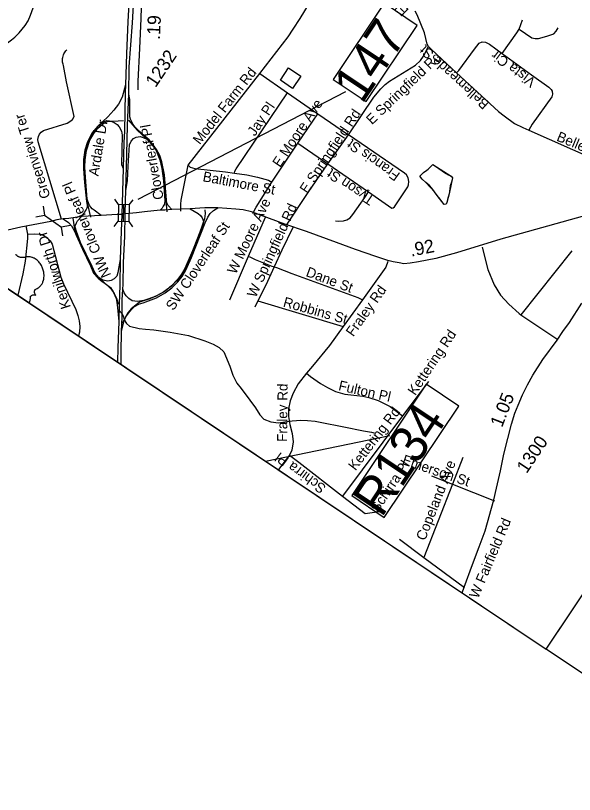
# Model space of a CAD drawing. Extents: x 1715610 to 1720914, y 798298 to 802505.
# Drawn here: x 1715863.2 to 1715978.1, y 799248.2 to 799408.2 of the extents above; entities that cross this region are included whole.
import ezdxf

# ---------------------------------------------------------------- set-up
doc = ezdxf.new("R2010")
doc.units = 0
doc.layers.add('Default', color=7, linetype='Continuous')
doc.layers.add('Prop DSN Text', color=7, linetype='Continuous')

msp = doc.modelspace()

# ---------------------------------------------------------------- linework, layer by layer
at = {"layer": 'Default'}
for p, q in [((1715610.03, 799520.5), (1715972.32, 799278.02)), ((1715610.03, 799520.5), (1715972.32, 799278.02)), ((1715966.74, 799405.39), (1715967.47, 799407.28)), ((1715898.71, 799377.43), (1715913.43, 799396.27)), ((1715913.43, 799396.27), (1715919.17, 799392.26)), ((1715972.32, 799278.02), (1716051.78, 799396.74)), ((1715972.32, 799278.02), (1716051.78, 799396.74)), ((1715888.48, 799370.42), (1715931.15, 799392.53)), ((1715919.17, 799392.26), (1715925.38, 799387.99)), ((1715921.26, 799381.93), (1715925.38, 799387.99)), ((1715925.38, 799387.99), (1715931.67, 799383.68)), ((1715968.74, 799384.6), (1715989.72, 799375.36)), ((1715927.46, 799377.71), (1715931.67, 799383.68)), ((1715915.95, 799373.92), (1715921.26, 799381.93)), ((1715921.26, 799381.93), (1715927.46, 799377.71)), ((1715927.46, 799377.71), (1715935.76, 799371.93)), ((1715884.4, 799369.31), (1715883.64, 799370.42)), ((1715886.63, 799369.26), (1715887.43, 799370.33)), ((1715868.93, 799368.97), (1715869.19, 799367.18)), ((1715885.44, 799365.89), (1715885.52, 799369.28)), ((1715867.42, 799366.81), (1715869.19, 799367.18)), ((1715869.19, 799367.18), (1715872.72, 799364.7)), ((1715914.56, 799366.69), (1715911.09, 799358.65)), ((1715865.36, 799364.93), (1715865.73, 799363.23)), ((1715874.5, 799365.06), (1715872.72, 799364.7)), ((1715883.51, 799364.84), (1715884.32, 799365.92)), ((1715887.33, 799364.76), (1715886.57, 799365.87)), ((1715872.99, 799362.91), (1715872.72, 799364.7)), ((1715911.09, 799358.65), (1715907.2, 799349.67)), ((1715977.59, 799359.84), (1715967.07, 799346.7)), ((1715857.9, 799354.6), (1715866.06, 799349.14)), ((1715913.05, 799349.58), (1715912.4, 799348.24)), ((1715913.05, 799349.58), (1715930.59, 799344.31)), ((1715934.54, 799349.75), (1715930.59, 799344.31)), ((1715967.07, 799346.7), (1715974.7, 799341.59)), ((1715948.12, 799333), (1715942.79, 799325.9)), ((1715942.79, 799325.9), (1715930.45, 799309.45)), ((1715914.59, 799316.65), (1715940.21, 799321.87)), ((1715919.54, 799317.84), (1715917.26, 799314.87)), ((1715955.18, 799317.37), (1715953.05, 799311.9)), ((1715948.71, 799313.63), (1715953.05, 799311.9)), ((1715953.05, 799311.9), (1715947.18, 799296.83)), ((1715953.05, 799311.9), (1715961.72, 799308.46)), ((1715942.14, 799300.56), (1715947.18, 799296.83)), ((1715947.18, 799296.83), (1715955.53, 799290.64))]:
    msp.add_line(p, q, dxfattribs=at)
for points in [[(1715889.04, 799448.98), (1715887.64, 799429.69), (1715886.3, 799406.95), (1715886.02, 799400.28), (1715885.86, 799393.9)], [(1715886.5, 799392), (1715886.6, 799397.61), (1715887.28, 799406.66), (1715888.25, 799423.38), (1715889.13, 799434.06), (1715889.83, 799443.03)], [(1715858.05, 799399.88), (1715862.4, 799403.15), (1715863.11, 799403.75), (1715864.02, 799404.63), (1715865.23, 799406.14), (1715865.81, 799407.07), (1715866.35, 799408.23), (1715866.9, 799409.71), (1715867.31, 799411.41), (1715867.61, 799413.39), (1715867.81, 799416.16), (1715867.93, 799421.81), (1715868.36, 799424.19)], [(1715913.43, 799396.27), (1715919.27, 799403.8), (1715920.32, 799405.38), (1715921.75, 799407.57), (1715926.98, 799416.15), (1715929.26, 799419.96), (1715929.8, 799421.01)], [(1715888.48, 799392.91), (1715888.45, 799394.68), (1715888.76, 799401.38), (1715889.04, 799407.56), (1715889.28, 799414.26)], [(1715948.14, 799401.8), (1715947.85, 799402.3), (1715947.29, 799404.6), (1715945.8, 799408.28), (1715945.36, 799409.09)], [(1715963.28, 799400.35), (1715966.29, 799404.63), (1715966.74, 799405.39)], [(1715966.74, 799405.39), (1715969.38, 799403.55), (1715970.02, 799403.41), (1715970.72, 799403.47), (1715972.43, 799403.92), (1715973.86, 799404.43), (1715974.38, 799404.98), (1715974.76, 799405.61)], [(1715931.67, 799383.68), (1715936.86, 799391.36), (1715938.35, 799393.1), (1715939.23, 799393.96), (1715940.1, 799394.65), (1715945.47, 799397.95), (1715946.47, 799398.94), (1715947.1, 799399.84), (1715948.14, 799401.8)], [(1715948.14, 799401.8), (1715948.75, 799401.15), (1715953.89, 799396.42)], [(1715953.89, 799396.42), (1715954.36, 799396.86), (1715957.57, 799401.27), (1715958.55, 799402.49), (1715959.16, 799402.74), (1715959.83, 799402.71), (1715960.64, 799402.27), (1715963.28, 799400.35)], [(1715872.68, 799366.32), (1715867.89, 799382.21), (1715867.83, 799382.71), (1715867.93, 799383.31), (1715868.17, 799383.82), (1715868.52, 799384.22), (1715868.96, 799384.55), (1715873.84, 799386.08), (1715874.37, 799386.37), (1715874.95, 799386.78), (1715875.26, 799387.43), (1715873.71, 799394.51), (1715873.08, 799397.89), (1715873, 799398.14), (1715872.94, 799398.39), (1715872.9, 799398.59), (1715872.89, 799398.85), (1715872.88, 799399.06), (1715872.91, 799399.3), (1715872.94, 799399.57), (1715873.01, 799399.82), (1715873.09, 799400.06), (1715873.19, 799400.29), (1715873.32, 799400.52), (1715873.47, 799400.73), (1715873.59, 799400.89), (1715873.79, 799401.1)], [(1715963.28, 799400.35), (1715969.29, 799395.96), (1715972.85, 799393.45), (1715973.33, 799392.98), (1715973.54, 799392.6), (1715973.63, 799392.02), (1715973.46, 799391.45), (1715969.4, 799385.86), (1715968.74, 799384.6)], [(1715953.89, 799396.42), (1715962.53, 799388.45), (1715963.68, 799387.53), (1715965.83, 799386), (1715967.5, 799385.15), (1715968.74, 799384.6)], [(1715885.86, 799393.9), (1715885.13, 799391.38), (1715884.41, 799389.96), (1715883.43, 799388.72), (1715882.18, 799387.34), (1715880.14, 799385.46), (1715878.91, 799383.99), (1715878.03, 799382.2), (1715877.46, 799380.52), (1715877.22, 799378.62), (1715877.18, 799376.67), (1715877.45, 799373.88), (1715877.85, 799369.97), (1715877.96, 799369.18), (1715877.96, 799368.93), (1715877.87, 799368.59), (1715877.75, 799368.29), (1715877.57, 799368.02), (1715877.42, 799367.73), (1715877.24, 799367.46), (1715876.78, 799366.85)], [(1715885.86, 799393.9), (1715885.8, 799392.27), (1715885.61, 799384.41), (1715885.52, 799382.1), (1715885.36, 799376.76)], [(1715908.23, 799375.76), (1715908.31, 799376.16), (1715908.6, 799376.7), (1715919.17, 799392.26)], [(1715885.88, 799372.2), (1715886.1, 799379.69), (1715886.23, 799385.58), (1715886.5, 799392)], [(1715895.4, 799368.32), (1715894.59, 799369.14), (1715894.36, 799369.62), (1715894.28, 799370.32), (1715894.06, 799372.77), (1715893.83, 799375.45), (1715893.33, 799378.14), (1715892.87, 799379.42), (1715892.21, 799380.64), (1715891.55, 799381.62), (1715890.69, 799382.63), (1715889.45, 799383.63), (1715887.81, 799385.26), (1715887.36, 799385.86), (1715887.05, 799386.47), (1715886.9, 799386.89), (1715886.75, 799387.35), (1715886.76, 799388.6), (1715886.76, 799390.92), (1715886.5, 799392)], [(1715878.72, 799366.77), (1715877.95, 799369.94), (1715877.4, 799377.01), (1715877.38, 799378.05), (1715877.47, 799379.35), (1715877.67, 799380.59), (1715878.06, 799381.89), (1715878.71, 799383.37), (1715879.39, 799384.52), (1715880.48, 799385.81), (1715881.29, 799386.35), (1715881.95, 799386.57), (1715883.25, 799386.45), (1715885.42, 799386.58)], [(1715880.86, 799367.05), (1715879.39, 799368.18), (1715879.02, 799368.47), (1715878.73, 799368.8), (1715878.53, 799369.09), (1715878.31, 799369.49), (1715877.99, 799370.45), (1715877.71, 799374.03), (1715877.51, 799377.01), (1715877.54, 799378.52), (1715877.85, 799380.45), (1715878.5, 799382.58), (1715879.31, 799383.96), (1715880.19, 799385.01), (1715881.48, 799386.12), (1715882.17, 799386.42), (1715882.85, 799386.46), (1715883.49, 799386.19), (1715884.16, 799385.8), (1715884.55, 799385.32), (1715884.99, 799384.42), (1715885.19, 799383.58), (1715885.02, 799377.53), (1715885.36, 799376.76)], [(1715886.44, 799386.65), (1715888.21, 799384.6), (1715891, 799382.11), (1715891.57, 799381.36), (1715892.26, 799380.24), (1715892.91, 799378.96), (1715893.38, 799376.97), (1715893.7, 799374.67), (1715894.35, 799367.85)], [(1715885.88, 799372.2), (1715886.24, 799374.22), (1715886.39, 799377.19), (1715886.64, 799381.57), (1715887.01, 799382.36), (1715887.46, 799382.88), (1715888.06, 799383.19), (1715888.89, 799383.29), (1715889.48, 799383.11), (1715890.22, 799382.73), (1715890.69, 799382.3), (1715891.44, 799381.37), (1715892.12, 799380.42), (1715892.52, 799379.55), (1715892.88, 799378.54), (1715893.31, 799376.72), (1715893.68, 799374.17), (1715893.82, 799372), (1715893.92, 799370.19), (1715893.84, 799369.42), (1715893.6, 799368.98), (1715893.35, 799368.6), (1715892.94, 799368.16)], [(1715935.76, 799371.93), (1715940.62, 799368.6), (1715940.83, 799368.63), (1715941.15, 799368.88), (1715943.89, 799372.98), (1715944.02, 799373.4), (1715944.09, 799374.04), (1715943.92, 799374.81), (1715943.58, 799375.41), (1715943.17, 799375.79), (1715931.67, 799383.68)], [(1715918.93, 799365.12), (1715923.37, 799371.8), (1715927.46, 799377.71)], [(1715885.36, 799376.76), (1715885.12, 799367.31)], [(1715897.19, 799367.98), (1715897.19, 799369.42), (1715897.31, 799370.21), (1715898.71, 799377.43)], [(1715898.71, 799377.43), (1715899.11, 799376.99), (1715900.08, 799376.72), (1715906.43, 799376.03), (1715908.23, 799375.76)], [(1715948.05, 799376.6), (1715948.56, 799377.05), (1715949, 799377.53), (1715950.25, 799376.74), (1715951.43, 799375.93), (1715952.25, 799375.42), (1715952.8, 799375.15), (1715953.09, 799374.8), (1715952.87, 799373.94), (1715952.55, 799373.16), (1715952.35, 799371.56), (1715952.05, 799370.34), (1715951.91, 799369.75), (1715951.76, 799369.38), (1715951.32, 799369.36), (1715950.53, 799370.43), (1715949.92, 799371.16), (1715949.34, 799371.93), (1715948.79, 799372.67), (1715948.23, 799373.32), (1715947.6, 799373.86), (1715946.84, 799374.53), (1715946.32, 799375.15), (1715947.09, 799375.89), (1715947.75, 799376.39), (1715948.05, 799376.6)], [(1715948.05, 799376.6), (1715949, 799377.53), (1715952.8, 799375.15), (1715953.09, 799374.8), (1715952.35, 799371.56), (1715951.91, 799369.75), (1715951.76, 799369.38), (1715951.32, 799369.36), (1715949.92, 799371.16), (1715949.34, 799371.93), (1715947.6, 799373.86), (1715946.84, 799374.53), (1715946.32, 799375.15), (1715947.09, 799375.89), (1715947.75, 799376.39), (1715948.05, 799376.6)], [(1715908.23, 799375.76), (1715910.78, 799375.42), (1715912.99, 799374.98), (1715915.27, 799374.35), (1715915.95, 799373.92)], [(1715912.01, 799367.51), (1715912.69, 799368.78), (1715915.95, 799373.92)], [(1715885.79, 799367.43), (1715885.84, 799370.08), (1715885.88, 799372.2)], [(1715928.98, 799365.97), (1715929.68, 799365.92), (1715930.67, 799365.99), (1715931.34, 799366.21), (1715932, 799366.58), (1715932.59, 799367.27), (1715935.02, 799370.78), (1715935.76, 799371.93)], [(1715885.03, 799343.33), (1715885.6, 799345.43), (1715885.94, 799346.24), (1715886.43, 799347.05), (1715887.08, 799347.8), (1715887.71, 799348.41), (1715888.74, 799348.96), (1715889.51, 799349.17), (1715892.21, 799350.2), (1715894.03, 799351.21), (1715895.35, 799352.19), (1715896.62, 799353.46), (1715897.51, 799354.57), (1715898.28, 799355.86), (1715899.44, 799358.45), (1715902.2, 799365.59), (1715902.78, 799366.76), (1715903.28, 799367.51), (1715903.94, 799368.1), (1715904.82, 799368.65)], [(1715902.13, 799368.22), (1715902.25, 799367.51), (1715902.1, 799366.38), (1715901.12, 799363.69), (1715898.5, 799357.05), (1715898.02, 799356.08), (1715897.2, 799354.7), (1715896.27, 799353.56), (1715895.27, 799352.55), (1715893.73, 799351.41), (1715892.34, 799350.63), (1715890.82, 799349.98), (1715888.73, 799349.25), (1715887.68, 799348.46), (1715887.04, 799347.91), (1715886.33, 799347.06), (1715885.15, 799344.91)], [(1715899.16, 799368.46), (1715900.81, 799367.46), (1715901.29, 799367.08), (1715901.6, 799366.62), (1715901.84, 799366.05), (1715901.85, 799365.68), (1715901.75, 799365.22), (1715899.69, 799359.99), (1715897.96, 799356.08), (1715897.34, 799355), (1715896.56, 799353.91), (1715895.33, 799352.62), (1715893.99, 799351.55), (1715891.98, 799350.47), (1715889.58, 799349.59), (1715888.32, 799349.4), (1715887.23, 799349.56), (1715886.55, 799350.01), (1715886, 799350.59), (1715885.6, 799351.22), (1715885.3, 799351.93)], [(1715892.94, 799368.16), (1715889.72, 799367.83), (1715888.14, 799367.6), (1715885.79, 799367.43)], [(1715895.4, 799368.32), (1715893.96, 799368.17), (1715892.94, 799368.16)], [(1715899.16, 799368.46), (1715895.4, 799368.32)], [(1715904.82, 799368.65), (1715902.12, 799368.67), (1715899.16, 799368.46)], [(1715986.84, 799368.85), (1715962.99, 799362.25), (1715953.85, 799359.38), (1715949.64, 799358.24), (1715946.04, 799357.53), (1715944.36, 799357.29), (1715943.08, 799357.18), (1715942.09, 799357.37), (1715940.85, 799357.55), (1715939.75, 799357.81), (1715937.33, 799358.63), (1715933.11, 799360.09), (1715929.18, 799361.52), (1715923.03, 799363.8), (1715918.6, 799365.32), (1715911.73, 799367.84), (1715910.01, 799368.27), (1715908.5, 799368.4), (1715904.82, 799368.65)], [(1715876.78, 799366.85), (1715874.17, 799366.5), (1715873.01, 799366.37)], [(1715875.01, 799366.52), (1715875.39, 799364.29), (1715876.12, 799362.46), (1715879.09, 799356.02), (1715879.82, 799354.86), (1715880.37, 799354.22), (1715881.13, 799353.66), (1715882.88, 799351.95), (1715883.49, 799351.07), (1715883.99, 799350.09), (1715884.37, 799348.86)], [(1715884.76, 799358.06), (1715884.45, 799356.53), (1715884.3, 799355.36), (1715884.03, 799354.6), (1715883.52, 799354.07), (1715882.91, 799353.76), (1715882.18, 799353.61), (1715881.2, 799353.8), (1715880.38, 799354.35), (1715879.63, 799355.24), (1715878.98, 799356.63), (1715876.63, 799361.53), (1715875.77, 799363.81), (1715875.48, 799364.67), (1715875.49, 799364.85), (1715875.54, 799365.11), (1715875.75, 799365.6), (1715875.99, 799365.98), (1715876.78, 799366.85)], [(1715880.86, 799367.05), (1715876.78, 799366.85)], [(1715885.12, 799367.31), (1715884.14, 799367.28), (1715880.86, 799367.05)], [(1715885.12, 799367.31), (1715884.94, 799363.88), (1715884.76, 799358.06)], [(1715885.79, 799367.43), (1715885.12, 799367.31)], [(1715885.3, 799351.93), (1715885.36, 799352.91), (1715885.46, 799357.44), (1715885.72, 799362.79), (1715885.79, 799367.43)], [(1715873.01, 799366.37), (1715871.72, 799366.19), (1715870.47, 799365.88), (1715864.35, 799364.69), (1715859.19, 799363.55), (1715853.92, 799362.37), (1715848.46, 799361.29), (1715848.02, 799361.21)], [(1715873.01, 799366.37), (1715874.1, 799365.62), (1715874.77, 799364.93), (1715875.39, 799363.86), (1715875.72, 799363.01), (1715876.99, 799360.18), (1715878.63, 799356.71), (1715879.3, 799355.23), (1715880.21, 799354.22), (1715881.06, 799353.51), (1715881.67, 799353.1), (1715882.74, 799352.27), (1715883.29, 799351.38), (1715883.91, 799350.04), (1715884.06, 799349.19), (1715884.17, 799348.17), (1715884.49, 799345.34)], [(1715865.73, 799363.23), (1715867.04, 799363.31), (1715868.14, 799363.24), (1715869.01, 799363.02), (1715869.78, 799362.42), (1715870.36, 799361.88), (1715870.76, 799361.21), (1715872.57, 799354.43), (1715873.07, 799353.07), (1715875.61, 799347.75), (1715876.05, 799346.55), (1715876.29, 799345.46), (1715876.45, 799344.27), (1715876.41, 799343.09), (1715876.21, 799342.34)], [(1715920.21, 799364.64), (1715917.99, 799359.95), (1715916.41, 799356.51)], [(1715865.73, 799363.23), (1715865.69, 799362.33), (1715865.21, 799357.71), (1715864.74, 799355.08), (1715863.73, 799350.7)], [(1715959.15, 799360.55), (1715960.32, 799355.99), (1715961.63, 799352.84), (1715962.95, 799350.75), (1715964.64, 799348.86), (1715966.75, 799346.92), (1715967.07, 799346.7)], [(1715866.06, 799349.14), (1715866.09, 799349.21), (1715866.15, 799349.35), (1715866.19, 799349.49), (1715866.23, 799349.62), (1715866.26, 799349.74), (1715866.27, 799349.84), (1715866.29, 799349.99), (1715866.29, 799350.12), (1715866.29, 799350.24), (1715866.29, 799350.36), (1715866.31, 799350.44), (1715866.34, 799350.49), (1715866.39, 799350.54), (1715866.45, 799350.6), (1715866.51, 799350.64), (1715866.58, 799350.68), (1715866.68, 799350.73), (1715866.79, 799350.76), (1715866.89, 799350.78), (1715867.01, 799350.8), (1715867.1, 799350.8), (1715867.19, 799350.79), (1715867.3, 799350.77), (1715867.44, 799350.72), (1715867.36, 799350.81), (1715867.31, 799350.88), (1715867.27, 799350.94), (1715867.21, 799351.07), (1715867.2, 799351.14), (1715867.17, 799351.22), (1715867.16, 799351.32), (1715867.15, 799351.41), (1715867.15, 799351.51), (1715867.16, 799351.58), (1715867.18, 799351.69), (1715867.22, 799351.79), (1715867.29, 799351.88), (1715867.32, 799351.91), (1715867.4, 799351.96), (1715867.71, 799352.09), (1715867.88, 799352.19), (1715868.02, 799352.29), (1715868.17, 799352.41), (1715868.3, 799352.54), (1715868.42, 799352.67), (1715868.53, 799352.81), (1715868.63, 799352.96), (1715868.69, 799353.07), (1715868.76, 799353.19), (1715868.82, 799353.33), (1715868.87, 799353.45), (1715868.98, 799353.78), (1715869.03, 799354), (1715869.06, 799354.17), (1715869.09, 799354.37), (1715869.1, 799354.61), (1715869.1, 799354.86), (1715869.09, 799355.06), (1715869.08, 799355.2), (1715869.04, 799355.44), (1715869.01, 799355.63), (1715868.95, 799355.88), (1715868.88, 799356.09), (1715868.81, 799356.29), (1715868.74, 799356.45), (1715868.67, 799356.59), (1715868.55, 799356.82), (1715868.45, 799357), (1715868.29, 799357.24), (1715868.17, 799357.38), (1715868.03, 799357.55), (1715867.91, 799357.68), (1715867.69, 799357.89), (1715867.49, 799358.04), (1715867.27, 799358.19), (1715867.07, 799358.3), (1715866.97, 799358.35), (1715866.76, 799358.44), (1715866.66, 799358.47), (1715866.47, 799358.53), (1715866.26, 799358.57), (1715866.16, 799358.59), (1715866.05, 799358.6), (1715865.94, 799358.6), (1715865.83, 799358.6), (1715865.74, 799358.6), (1715865.52, 799358.57), (1715865.39, 799358.54), (1715865.29, 799358.52), (1715865.11, 799358.47), (1715864.98, 799358.44), (1715864.83, 799358.43), (1715864.58, 799358.43), (1715864.36, 799358.45), (1715864.23, 799358.48), (1715864.1, 799358.51), (1715863.99, 799358.55), (1715863.91, 799358.59), (1715863.81, 799358.63), (1715863.72, 799358.68), (1715863.64, 799358.73), (1715863.55, 799358.78), (1715863.48, 799358.84), (1715863.32, 799358.98), (1715863.25, 799359.06)], [(1715911.09, 799358.65), (1715911.38, 799358.58), (1715912.52, 799358.05), (1715915.9, 799356.65), (1715916.41, 799356.51)], [(1715884.76, 799358.06), (1715884.65, 799352.68), (1715884.53, 799348.96), (1715884.49, 799345.34)], [(1715939.75, 799357.63), (1715939.37, 799356.48), (1715934.54, 799349.75)], [(1715916.41, 799356.51), (1715914.69, 799352.78), (1715913.05, 799349.58)], [(1715916.41, 799356.51), (1715916.9, 799356.39), (1715920.06, 799355.19), (1715933.57, 799350.27), (1715934.54, 799349.75)], [(1715885.03, 799343.33), (1715885.13, 799346.18), (1715885.19, 799349.7), (1715885.3, 799351.93)], [(1715955.03, 799289.59), (1715955.43, 799290.72), (1715957.14, 799295.37), (1715958.56, 799299.01), (1715959.8, 799302.32), (1715961.56, 799308.68), (1715962.13, 799311.07), (1715962.9, 799314.64), (1715963.63, 799318.06), (1715964.4, 799321.28), (1715965.15, 799324.2), (1715965.89, 799326.45), (1715966.54, 799328.1), (1715967.43, 799330.24), (1715968.44, 799332.29), (1715969.57, 799334.26), (1715971.64, 799337.48), (1715974.6, 799341.5), (1715975.76, 799343.23), (1715977.08, 799345.07), (1715979.67, 799349.07)], [(1715884.54, 799347.58), (1715885.14, 799346.91), (1715885.45, 799346.28), (1715885.6, 799345.65), (1715886.05, 799344.92), (1715886.69, 799344.32), (1715888.65, 799343.88), (1715889.97, 799343.72), (1715891.65, 799343.57), (1715895.03, 799343.11), (1715898.76, 799342.4), (1715902.15, 799341.35), (1715903.85, 799340.67), (1715905.07, 799339.99), (1715906.05, 799339.11), (1715907.27, 799336.11), (1715907.93, 799334.3), (1715908.7, 799332.66), (1715909.61, 799331.52), (1715911.41, 799329.13), (1715912.55, 799327.56), (1715913.47, 799326.14), (1715914.3, 799325.26), (1715915.75, 799324.69), (1715917.31, 799324.51), (1715919.02, 799324.77), (1715920.12, 799324.91), (1715921.91, 799325.07), (1715923.27, 799324.98), (1715924.84, 799324.8), (1715925.87, 799324.62), (1715930.69, 799323.65), (1715934.75, 799322.88), (1715936.4, 799322.6), (1715937.19, 799322.37)], [(1715884.49, 799345.34), (1715884.24, 799339.89), (1715884.19, 799337)], [(1715930.59, 799344.31), (1715927.75, 799340.39), (1715924.26, 799336.1), (1715923.04, 799334.69)], [(1715884.98, 799336.47), (1715884.97, 799338.85), (1715885.03, 799343.33)], [(1715923.04, 799334.69), (1715921.33, 799332.52), (1715920.28, 799330.61), (1715919.68, 799329.01), (1715919.37, 799327.34), (1715919.35, 799325.77), (1715919.63, 799324.12), (1715920.11, 799322.31), (1715920.28, 799320.61), (1715920.05, 799318.88), (1715919.54, 799317.84)], [(1715923.04, 799334.69), (1715923.88, 799333.98), (1715925.94, 799332.56), (1715927.34, 799331.74), (1715929.01, 799330.94), (1715930.94, 799330.36), (1715934.63, 799330), (1715935.88, 799329.7), (1715937.75, 799329.09), (1715940.24, 799327.88), (1715942.79, 799325.9)], [(1715919.54, 799317.84), (1715921.49, 799316.44), (1715930.45, 799309.45)], [(1715930.45, 799309.45), (1715935.08, 799305.89), (1715938.01, 799306.25)]]:
    msp.add_lwpolyline(points, dxfattribs=at)
for points in [[(1715938.99, 799410.67), (1715928.51, 799395.01), (1715935.3, 799390.47), (1715945.78, 799406.13)], [(1715917.67, 799394.88), (1715919.36, 799397.39), (1715921.87, 799395.71), (1715920.19, 799393.2)], [(1715886.57, 799365.87), (1715886.65, 799369.26), (1715884.39, 799369.31), (1715884.32, 799365.92)], [(1715947.66, 799332.4), (1715932.35, 799309.53), (1715939.02, 799305.06), (1715954.33, 799327.94)]]:
    msp.add_lwpolyline(points, close=True, dxfattribs=at)
at = {"layer": 'Prop DSN Text'}
for points in [[(1715972.32, 799278.02), (1716250.51, 799693.66), (1715888.23, 799936.14), (1715610.03, 799520.5)], [(1715972.32, 799278.02), (1716250.51, 799693.66), (1716295.13, 799663.8), (1716016.93, 799248.16)]]:
    msp.add_lwpolyline(points, close=True, dxfattribs=at)

# ---------------------------------------------------------------- texts
at = {"layer": 'Default'}
for s, height, rotation, p in [('Elva Pl', 2.066, 136.6875, (1715944.2, 799409.33)), ('.19', 2.719, 87.4365, (1715892.92, 799403.12)), ('147', 7.613, 56.2051, (1715934.45, 799389.8)), ('Bellemeade St', 2.0663, 137.8781, (1715960.79, 799390.23)), ('1232', 2.719, 56.2051, (1715892.02, 799393.21)), ('E Springfield Rd', 2.0663, 43.6656, (1715936.5, 799385.62)), ('Vista Cir', 2.066, 143.0754, (1715970.35, 799394.89)), ('Model Farm Rd', 2.0663, 51.7659, (1715901.13, 799381.5)), ('Jay Pl', 2.066, 56.0157, (1715912.44, 799383.24)), ('E Moore Ave', 2.0663, 56.2051, (1715917.61, 799376.82)), ('E Springfield Rd', 2.0663, 56.2051, (1715923.2, 799371.46)), ('Greenview Ter', 2.0663, 107.7088, (1715870.44, 799370.92)), ('Ardale Dr', 2.066, 80.5831, (1715880.27, 799375.07)), ('Cloverleaf Pl', 2.0663, 100.2825, (1715893.72, 799370.52)), ('Bellemeade St', 2.0663, 337.4353, (1715974.29, 799382.51)), ('Francis St', 2.066, 144.4289, (1715942.45, 799375.68)), ('Baltimore St', 2.0663, 349.2782, (1715901.6, 799374.14)), ('Tyson St', 2.066, 145.95, (1715937.18, 799370.74)), ('NW Cloverleaf Pl', 2.0663, 112.8125, (1715882.9, 799354.84)), ('W Moore Ave', 2.0663, 64.3398, (1715908.5, 799354.88)), ('W Springfield Rd', 2.0663, 65.6729, (1715912.62, 799350.05)), ('SW Cloverleaf St', 2.0663, 56.2051, (1715895.69, 799347.41)), ('Kenilworth Dr', 2.0663, 107.8598, (1715874.63, 799348.26)), ('.92', 2.719, 11.2194, (1715944.56, 799358.62)), ('Dane St', 2.066, 339.5271, (1715922.77, 799354.68)), ('Fraley Rd', 2.066, 54.5104, (1715932.65, 799342.05)), ('Robbins St', 2.066, 344.3873, (1715918.1, 799348.4)), ('Kettering Rd', 2.0663, 56.2051, (1715945.41, 799329.96)), ('Fulton Pl', 2.066, 347.1001, (1715929.49, 799331.22)), ('Fraley Rd', 2.066, 89.5692, (1715919.07, 799320.57)), ('1.05', 2.719, 68.464, (1715963.23, 799323.4)), ('R134', 7.613, 56.2051, (1715938.46, 799304.82)), ('Kettering Rd', 2.0663, 52.5597, (1715933.1, 799314.54)), ('1300', 2.719, 56.2051, (1715968.29, 799313.93)), ('Schirra Pl', 2.066, 143.6303, (1715927.23, 799311.44)), ('Schirra Pl', 2.066, 56.2051, (1715937.72, 799305.93)), ('Emerson St', 2.066, 341.0996, (1715942.55, 799316.05)), ('Copeland Ave', 2.0663, 68.5074, (1715947.41, 799300.15)), ('W Fairfield Rd', 2.0663, 66.9719, (1715958.31, 799288.26))]:
    msp.add_text(s, height=height, rotation=rotation, dxfattribs=at).set_placement(p)

doc.saveas('drawing.dxf')
